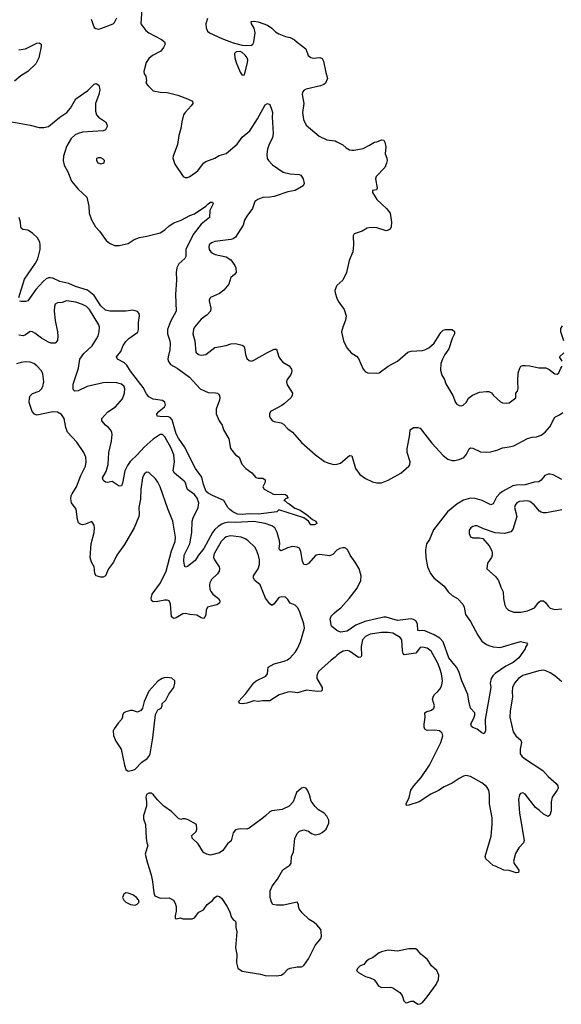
# Model space of a CAD drawing. Header units: inches. Extents: x 2057696 to 2160536, y 827480 to 1016834.
# Tile 407 of 422: x 2127219 to 2131967, y 998374 to 1007005. Entities that reach past the tile are written whole.
import ezdxf

# ---------------------------------------------------------------- set-up
doc = ezdxf.new("R2010")
doc.units = ezdxf.units.IN
doc.header["$MEASUREMENT"] = 0
for name, color, linetype in [('C1020', 7, 'Continuous'), ('C1030', 7, 'Continuous'), ('C1929', 7, 'Continuous'), ('C1939', 7, 'Continuous')]:
    doc.layers.add(name, color=color, linetype=linetype)

msp = doc.modelspace()

# ---------------------------------------------------------------- linework, layer by layer
at = {"layer": 'C1020', "color": 5}
for points, elevation in [([(2128292.1, 1007147.9), (2128279.1, 1006970), (2128325.5, 1006910), (2128350.6, 1006890), (2128463, 1006830), (2128487.7, 1006810), (2128493, 1006790), (2128479.9, 1006760.1), (2128456.3, 1006730), (2128382, 1006690), (2128350, 1006663.7), (2128326.4, 1006630), (2128308.2, 1006550), (2128310.4, 1006530), (2128324.4, 1006510), (2128328.2, 1006490), (2128330.5, 1006469.5), (2128324.9, 1006450), (2128344.1, 1006424.1), (2128390, 1006382.8), (2128449.3, 1006370.7), (2128510, 1006368), (2128604.7, 1006344.7), (2128690, 1006312.7), (2128734, 1006290), (2128735.5, 1006270), (2128723, 1006250), (2128667.7, 1006190), (2128654.9, 1006170), (2128639.3, 1006110), (2128632.4, 1006050), (2128612.4, 1005990), (2128600.5, 1005910), (2128564, 1005810), (2128560.7, 1005790), (2128577.5, 1005737.5), (2128650.7, 1005630.7), (2128670, 1005621), (2128690, 1005621), (2128710, 1005630.7), (2128780.1, 1005679.9), (2128830, 1005746), (2128850, 1005762.8), (2128930, 1005792.2), (2128966.8, 1005813.2), (2129030, 1005831.4), (2129125, 1005915), (2129170, 1005974), (2129235.6, 1006030), (2129304.4, 1006135.6), (2129370, 1006258.8), (2129390, 1006271), (2129410, 1006261), (2129430, 1006211.3), (2129433.4, 1006190), (2129431.8, 1006150), (2129442, 1006010), (2129435.3, 1005970), (2129405.3, 1005914.7), (2129390.2, 1005870), (2129384.8, 1005824.8), (2129389, 1005789), (2129399.3, 1005770), (2129433.7, 1005733.7), (2129527.9, 1005667.9), (2129590, 1005653.4), (2129668.9, 1005648.9), (2129682, 1005642), (2129704.9, 1005610), (2129713.4, 1005570), (2129703.8, 1005550), (2129690, 1005538.7), (2129633.1, 1005506.9), (2129570, 1005494.9), (2129450, 1005455.7), (2129410, 1005448.8), (2129350, 1005446.6), (2129304.9, 1005430), (2129280.4, 1005410), (2129260.2, 1005350), (2129210, 1005281.8), (2129190, 1005246.9), (2129176.3, 1005203.7), (2129110, 1005098.2), (2129090, 1005084.2), (2129070, 1005079.2), (2128930, 1005062), (2128899.1, 1005050), (2128880.4, 1005030), (2128876.4, 1005010), (2128880.4, 1004990), (2128893.4, 1004970), (2128910, 1004958.4), (2128932, 1004948), (2129030, 1004926), (2129070, 1004898.7), (2129105.3, 1004850), (2129113.7, 1004830), (2129115.8, 1004790), (2129103, 1004770), (2129070, 1004744.5), (2129053.3, 1004686.7), (2129007.3, 1004632.7), (2128970, 1004605.1), (2128890, 1004568.7), (2128878.8, 1004550), (2128878.8, 1004541.2), (2128895.3, 1004475.3), (2128890.2, 1004449.7), (2128862.8, 1004417.2), (2128810, 1004380.5), (2128750.4, 1004310), (2128741.1, 1004290), (2128737, 1004250), (2128754.9, 1004190), (2128764, 1004090), (2128786, 1004070), (2128810, 1004063.8), (2128850, 1004070.7), (2128930, 1004130.5), (2129030, 1004148.5), (2129070, 1004163.7), (2129110, 1004167), (2129170, 1004152.2), (2129182, 1004142), (2129190.5, 1004129.5), (2129199.3, 1004070), (2129210, 1004036), (2129230, 1004016.3), (2129250, 1004013), (2129270, 1004019.3), (2129390, 1004088.4), (2129450, 1004115.5), (2129470, 1004116), (2129490.3, 1004050.3), (2129505.1, 1004025.1), (2129524.2, 1004004.2), (2129580.7, 1003970), (2129601.6, 1003941.6), (2129605.5, 1003930), (2129602.4, 1003910), (2129593.7, 1003890), (2129563.1, 1003850), (2129557, 1003830), (2129563.1, 1003803.1), (2129610.8, 1003730), (2129606.8, 1003710), (2129594.8, 1003690), (2129539.9, 1003640.1), (2129517.1, 1003622.9), (2129417.3, 1003570), (2129407.3, 1003550), (2129408.3, 1003528.3), (2129417.3, 1003510), (2129436, 1003490), (2129450, 1003483), (2129510, 1003472.4), (2129530, 1003458), (2129570, 1003417.3), (2129610, 1003388.2), (2129690, 1003299.5), (2129812, 1003192), (2129890, 1003132.9), (2129930, 1003116.9), (2129972.9, 1003107.1), (2130000, 1003109.5)], 360), ([(2127846, 1007010), (2127870, 1006938), (2127887.1, 1006927.1), (2127910, 1006922.8), (2127930, 1006926.8), (2128037, 1006970), (2128050, 1006981.6), (2128070, 1007020.5)], 360), ([(2128864.7, 1007015.3), (2128851.4, 1006970), (2128853.8, 1006933.8), (2128865.5, 1006905.5), (2128883, 1006890), (2128990, 1006839.6), (2129090, 1006803), (2129170, 1006781.6), (2129210, 1006777.6), (2129250, 1006783.1), (2129260.9, 1006790), (2129271, 1006809), (2129282.4, 1006890), (2129273.6, 1006930), (2129249.3, 1006970), (2129249, 1006990), (2129270, 1006992.4), (2129310, 1006986.7), (2129390, 1006956.9), (2129430, 1006930.3), (2129459.8, 1006899.8), (2129490, 1006879.6), (2129550, 1006857.4), (2129590, 1006848.8), (2129627.9, 1006827.9), (2129650, 1006806.7), (2129727.7, 1006750), (2129747.3, 1006690), (2129770, 1006674), (2129790, 1006668.5), (2129850, 1006672.7), (2129870, 1006664), (2129882.8, 1006642.8), (2129901.1, 1006541.1), (2129916.3, 1006490), (2129900.5, 1006450), (2129883.4, 1006436.6), (2129855.1, 1006424.9), (2129730, 1006397.2), (2129712.4, 1006387.6), (2129697.6, 1006370), (2129694.6, 1006350), (2129710.5, 1006269.5), (2129698, 1006190), (2129707, 1006130), (2129730, 1006079.1), (2129844.4, 1005984.4), (2129910, 1005952.7), (2129983.8, 1005943.8), (2130000, 1005935)], 380), ([(2127210, 1006741.7), (2127270, 1006750.3), (2127370, 1006798), (2127390, 1006800.7), (2127397.1, 1006797.1), (2127406, 1006790), (2127407.3, 1006770), (2127386.3, 1006670), (2127361.4, 1006618.6), (2127290.1, 1006549.9), (2127227.8, 1006512.2), (2127173.6, 1006466.4)], 340), ([(2127150, 1006108.7), (2127310, 1006080.9), (2127390, 1006059.1), (2127430, 1006059.7), (2127470, 1006069.3), (2127570.9, 1006149.1), (2127632.3, 1006190), (2127665.3, 1006230), (2127709.7, 1006310), (2127816, 1006384), (2127870, 1006440.7), (2127890, 1006446.8), (2127913.4, 1006430), (2127920.5, 1006390), (2127912.7, 1006350), (2127883.1, 1006270), (2127883.9, 1006203.9), (2127892.4, 1006170), (2127908.4, 1006150), (2127970, 1006108.4), (2127983.1, 1006090), (2127984.9, 1006070), (2127976.9, 1006050), (2127970, 1006039.6), (2127950, 1006029.7), (2127770, 1006018.2), (2127730, 1006008.8), (2127703.5, 1005996.5), (2127670, 1005963.1), (2127630, 1005893), (2127602.9, 1005810), (2127599.3, 1005770), (2127607.9, 1005730), (2127639.7, 1005670), (2127674, 1005590), (2127730, 1005520.3), (2127807.7, 1005450), (2127823.9, 1005370), (2127826.3, 1005310), (2127847.2, 1005250), (2127882, 1005190), (2127918.7, 1005150), (2127977.1, 1005070), (2128006.8, 1005046.8), (2128050, 1005024.9), (2128090, 1005024.4), (2128170, 1005043), (2128221.5, 1005078.5), (2128270, 1005095.3), (2128333.4, 1005106.6), (2128450, 1005137.3), (2128490, 1005161.6), (2128530, 1005198.4), (2128570, 1005225.5), (2128633.6, 1005246.4), (2128710, 1005288.4), (2128750, 1005302.4), (2128851, 1005369), (2128870, 1005392.2), (2128890, 1005405.5), (2128910, 1005406), (2128915.8, 1005390), (2128886.5, 1005333.5), (2128881.6, 1005270), (2128810, 1005214), (2128737.9, 1005122.1), (2128676.3, 1004990), (2128673.7, 1004930), (2128667.1, 1004912.9), (2128613.9, 1004866.1), (2128595, 1004830), (2128591, 1004790), (2128594.5, 1004725.5), (2128584.9, 1004595.1), (2128588.9, 1004450), (2128540.6, 1004359.4), (2128513.1, 1004290), (2128515.5, 1004250), (2128533.6, 1004190), (2128537.3, 1004162.7), (2128534.6, 1004110), (2128519, 1004050), (2128517.7, 1004030), (2128522.6, 1004010), (2128542, 1003982), (2128600.3, 1003950), (2128708.5, 1003870), (2128799.3, 1003770), (2128870, 1003736.9), (2128935.3, 1003735.3), (2128952.2, 1003732.2), (2128962.5, 1003722.5), (2128970.8, 1003710), (2128973.4, 1003690), (2128970.5, 1003670), (2128940.5, 1003590), (2128941.6, 1003550), (2128968.2, 1003488.2), (2128994, 1003450), (2129006, 1003410), (2129050.6, 1003330), (2129065.8, 1003245.8), (2129110, 1003191.3), (2129142, 1003170), (2129164.7, 1003110), (2129201, 1003070), (2129253.2, 1003033.2), (2129290, 1002991.3), (2129310, 1002986), (2129350, 1002984.7), (2129370, 1002972), (2129371, 1002950), (2129351.3, 1002910), (2129361, 1002890), (2129450, 1002842), (2129510, 1002846), (2129550, 1002842), (2129562, 1002830), (2129562, 1002822), (2129572, 1002810), (2129550, 1002806), (2129534, 1002790), (2129546, 1002786), (2129562, 1002770), (2129582, 1002762), (2129630, 1002724), (2129670, 1002708), (2129730.3, 1002670.3), (2129784.2, 1002624.2), (2129813.4, 1002610), (2129822.8, 1002590), (2129802.5, 1002577.5), (2129770, 1002578), (2129750, 1002609.2), (2129710, 1002639.3), (2129490, 1002708), (2129472, 1002690), (2129312, 1002670), (2129233.4, 1002673.4), (2129170, 1002666.2), (2129129.3, 1002670), (2129086, 1002690), (2129060.9, 1002710), (2129044, 1002730), (2129008, 1002790), (2128910, 1002833.2), (2128870, 1002855.6), (2128854, 1002870), (2128828.9, 1002930), (2128814.2, 1002994.1), (2128759.6, 1003070), (2128661.9, 1003261.9), (2128610, 1003336.9), (2128590, 1003374.5), (2128556.4, 1003496.4), (2128537, 1003517), (2128523.6, 1003523.6), (2128445.6, 1003525.6), (2128424, 1003530), (2128420.9, 1003550), (2128438, 1003570), (2128487, 1003610), (2128495.6, 1003630), (2128491.1, 1003651.1), (2128470, 1003667.3), (2128390, 1003678), (2128350, 1003698.3), (2128330, 1003724.2), (2128300.8, 1003780.8), (2128190, 1003924.2), (2128157.6, 1003977.6), (2128136, 1003996), (2128075.1, 1004030), (2128066.6, 1004050), (2128104, 1004096), (2128126.3, 1004150), (2128150, 1004183.8), (2128174.5, 1004210), (2128253.4, 1004266.6), (2128259.3, 1004290), (2128260.2, 1004350), (2128268.1, 1004410), (2128265.1, 1004430), (2128250, 1004448.3), (2128210, 1004458.4), (2128149.4, 1004450.6), (2128010, 1004449.1), (2127970, 1004458.7), (2127930, 1004497.5), (2127870, 1004587.2), (2127813.6, 1004633.6), (2127707, 1004667), (2127650, 1004693.4), (2127570, 1004709.4), (2127510, 1004737.9), (2127490, 1004742.5), (2127470, 1004741), (2127450, 1004732.5), (2127423.2, 1004710), (2127359.5, 1004640.5), (2127290, 1004542), (2127270, 1004535.6), (2127230, 1004534), (2127218, 1004538)], 340), ([(2127209.8, 1004570), (2127261.7, 1004730), (2127357, 1004870), (2127377.7, 1004910), (2127397.1, 1004990), (2127398.5, 1005030), (2127393.7, 1005053.7), (2127373.3, 1005093.3), (2127330, 1005135.1), (2127290, 1005158.7), (2127246.6, 1005166.6), (2127235.2, 1005175.2), (2127228.7, 1005188.7), (2127225.3, 1005230), (2127213.2, 1005270)], 340), ([(2130000, 1004674.8), (2129994.8, 1004670), (2129981, 1004630), (2129982.8, 1004610), (2130000, 1004564.5)], 380), ([(2130000, 1002353.5), (2129962.2, 1002317.8), (2129934, 1002306), (2129850, 1002317.4), (2129813.7, 1002310), (2129750, 1002238.7), (2129730, 1002226), (2129710, 1002228.2), (2129698, 1002258), (2129684.5, 1002344.5), (2129670, 1002371.2), (2129650, 1002382.5), (2129610, 1002386.9), (2129565.2, 1002374.8), (2129510, 1002349.8), (2129497.4, 1002357.4), (2129493.3, 1002370), (2129498.6, 1002410), (2129497, 1002437), (2129475.8, 1002510), (2129454, 1002550), (2129428.5, 1002568.5), (2129370, 1002588.3), (2129270, 1002605.5), (2129110, 1002597.3), (2129050, 1002601.6), (2129010, 1002592.4), (2128990, 1002582.8), (2128957.8, 1002562.2), (2128930, 1002537), (2128909.5, 1002510), (2128833.6, 1002370), (2128785.5, 1002310), (2128756, 1002264), (2128690, 1002213), (2128670, 1002206), (2128662.8, 1002222.8), (2128657.5, 1002257.5), (2128659.1, 1002310), (2128710.5, 1002410), (2128727.8, 1002510), (2128731.8, 1002610), (2128740.7, 1002639.3), (2128783.4, 1002730), (2128789.8, 1002770), (2128773.3, 1002810), (2128750, 1002842.7), (2128690, 1002885.7), (2128670, 1002949.6), (2128661.1, 1002961.1), (2128574.8, 1003030), (2128563.5, 1003050), (2128575.9, 1003130), (2128569.3, 1003190), (2128547.4, 1003250), (2128490, 1003349.7), (2128470, 1003368.5), (2128450, 1003367.6), (2128390, 1003326.5), (2128310, 1003256.8), (2128248.6, 1003190), (2128187.6, 1003132.4), (2128162.6, 1003097.4), (2128141, 1003050), (2128118.9, 1002941.1), (2128110, 1002918.4), (2128090, 1002914.7), (2128030, 1002955.4), (2127988.5, 1002948.5), (2127970, 1002949.7), (2127959.4, 1002959.4), (2127949.8, 1002970), (2127945.1, 1002990), (2127975.2, 1003044.8), (2127994.3, 1003105.7), (2127998.6, 1003210), (2128023.9, 1003310), (2128029.7, 1003370), (2128026.3, 1003390), (2128015.6, 1003410), (2127998.4, 1003430), (2127970, 1003451.8), (2127939.6, 1003490), (2127938.7, 1003510), (2127990, 1003568.7), (2128058, 1003610), (2128119.5, 1003680.5), (2128137.7, 1003730), (2128140.4, 1003770), (2128135.1, 1003790), (2128110, 1003810.8), (2128070, 1003823), (2127990, 1003825.6), (2127950, 1003821.3), (2127810, 1003788.5), (2127730, 1003751.2), (2127702, 1003750), (2127694, 1003754), (2127686, 1003770), (2127688.5, 1003810), (2127735.1, 1003950), (2127746, 1004030), (2127780, 1004080), (2127852.6, 1004147.4), (2127893.1, 1004206.9), (2127906.4, 1004233.6), (2127916.4, 1004270), (2127917.1, 1004310), (2127912.5, 1004330), (2127830, 1004465.1), (2127803.1, 1004490), (2127770, 1004509.8), (2127710.3, 1004529.7), (2127630, 1004540.4), (2127590, 1004527.1), (2127550, 1004523.6), (2127530.6, 1004510), (2127523.7, 1004490), (2127521.7, 1004450), (2127529, 1004369), (2127548.5, 1004270), (2127552, 1004230), (2127548.5, 1004191.5), (2127530.3, 1004169.7), (2127490.3, 1004169.7), (2127470, 1004176.9), (2127410, 1004212), (2127350, 1004258.5), (2127330, 1004269.7), (2127310, 1004271.2), (2127270, 1004243.6), (2127250, 1004235.1), (2127210, 1004239.1)], 360), ([(2130000, 1001431.4), (2129984.3, 1001415.7), (2129950, 1001391.1), (2129836.8, 1001290), (2129823, 1001257), (2129823.9, 1001230), (2129871.3, 1001150), (2129871.2, 1001128.8), (2129860, 1001120), (2129830, 1001116.8), (2129733.4, 1001126.6), (2129654.8, 1001105.2), (2129590, 1001113.8), (2129570, 1001110.8), (2129493.5, 1001086.5), (2129410, 1001033.7), (2129350, 1001035.4), (2129310, 1001029.7), (2129270, 1001032.8), (2129210, 1001014.7), (2129170, 1001007.3), (2129146, 1001010), (2129139, 1001030), (2129201.8, 1001098.2), (2129270, 1001192.2), (2129291.8, 1001210), (2129375.1, 1001250), (2129389.7, 1001270), (2129396.2, 1001330), (2129450, 1001359.2), (2129537.4, 1001382.6), (2129565.2, 1001394.8), (2129588.3, 1001411.7), (2129636.3, 1001463.7), (2129652.1, 1001487.9), (2129679.4, 1001550), (2129716.4, 1001670), (2129709.8, 1001709.8), (2129675.8, 1001810), (2129657.6, 1001850), (2129633, 1001873), (2129589.7, 1001889.7), (2129570, 1001922), (2129550, 1001942), (2129515.3, 1001944.7), (2129490, 1001939), (2129450, 1001884), (2129430, 1001869.4), (2129410, 1001884), (2129374, 1001934), (2129327.1, 1002050), (2129280.4, 1002090), (2129267.8, 1002110), (2129267.7, 1002130), (2129309.8, 1002190), (2129321.2, 1002230), (2129320.8, 1002270), (2129312.5, 1002307.5), (2129295.4, 1002355.4), (2129280.9, 1002380.9), (2129219.4, 1002439.4), (2129195.3, 1002455.3), (2129159.3, 1002470), (2129070, 1002479.4), (2129030, 1002470.6), (2129010, 1002458), (2128984.4, 1002430), (2128927.1, 1002330), (2128920.2, 1002310), (2128918.8, 1002290), (2128924.9, 1002270), (2128967.1, 1002210), (2128971.2, 1002190), (2128968, 1002170), (2128952.2, 1002147.8), (2128900.8, 1002099.2), (2128885.7, 1002070), (2128881.7, 1002050), (2128886.5, 1002010), (2128896.5, 1001990), (2128912, 1001970), (2128961.3, 1001930), (2128972.2, 1001910), (2128970.4, 1001890), (2128945.5, 1001874.5), (2128864.7, 1001855.3), (2128852, 1001830), (2128850.3, 1001790.3), (2128845.3, 1001774.7), (2128830, 1001757), (2128810, 1001762.4), (2128770, 1001784.7), (2128710, 1001789.7), (2128670, 1001799.7), (2128650, 1001797.4), (2128590, 1001760.5), (2128570, 1001756.2), (2128560.8, 1001760.8), (2128549.8, 1001770), (2128541.3, 1001881.3), (2128529.8, 1001909.8), (2128510, 1001917.4), (2128490, 1001917.7), (2128430, 1001905), (2128390, 1001903), (2128374.5, 1001914.5), (2128371.1, 1001930), (2128380.7, 1001970), (2128452.8, 1002070), (2128502, 1002170), (2128549, 1002350), (2128581.1, 1002430), (2128585.7, 1002470), (2128561.7, 1002610), (2128515.8, 1002715.8), (2128450, 1002909.5), (2128430, 1002951.8), (2128410, 1002981.6), (2128350, 1003037.2), (2128330, 1003039.3), (2128310, 1003021.2), (2128296.4, 1002990), (2128280.2, 1002890), (2128277.5, 1002802.5), (2128262, 1002730), (2128266.7, 1002670), (2128263.1, 1002650), (2128222.4, 1002550), (2128136.8, 1002403.2), (2128070.4, 1002310), (2128040.5, 1002250), (2127997.1, 1002190), (2127970, 1002128.7), (2127950, 1002119), (2127930, 1002117.2), (2127890, 1002129), (2127876, 1002150), (2127871.5, 1002210), (2127847.1, 1002250), (2127836.9, 1002290), (2127846, 1002410), (2127872.4, 1002510), (2127874, 1002550), (2127870, 1002575.3), (2127850, 1002605.2), (2127796.5, 1002583.5), (2127770, 1002578.4), (2127750, 1002582), (2127733.4, 1002593.4), (2127724.2, 1002624.2), (2127713.2, 1002713.2), (2127672.3, 1002770), (2127666, 1002806), (2127669.8, 1002830), (2127678.7, 1002850), (2127717.3, 1002910), (2127754.9, 1003010), (2127795.3, 1003090), (2127801.7, 1003130), (2127796.9, 1003170), (2127780.5, 1003210), (2127720.6, 1003300.6), (2127638, 1003390), (2127624.2, 1003430), (2127609.6, 1003510), (2127585.3, 1003545.3), (2127550, 1003564.2), (2127510, 1003568.4), (2127370, 1003536.9), (2127347, 1003547), (2127328.3, 1003570), (2127303, 1003650), (2127304.5, 1003690), (2127311.5, 1003708.5), (2127330, 1003727.3), (2127389.2, 1003750), (2127409.4, 1003770), (2127420.7, 1003790), (2127429.7, 1003830), (2127420.1, 1003900.1), (2127410, 1003926), (2127370, 1003969.5), (2127341.2, 1003990), (2127310, 1004002.9), (2127270, 1004005.6), (2127230, 1003999.6), (2127190, 1003989.6)], 380), ([(2130000, 1001651.8), (2129950.7, 1001690), (2129940.5, 1001750), (2129950, 1001775.8), (2129976.4, 1001803.6), (2130000, 1001822.7)], 360), ([(2129923, 1000000), (2129910, 1000022), (2129888.7, 1000050), (2129839, 1000079), (2129810, 1000108), (2129774.6, 1000154.6), (2129759, 1000210), (2129742, 1000250), (2129730, 1000268), (2129710, 1000275.3), (2129690, 1000268.7), (2129646, 1000230), (2129616, 1000150), (2129582, 1000110), (2129518.5, 1000081.5), (2129430, 1000069.5), (2129410, 1000060.7), (2129374.6, 1000025.4), (2129340.4, 1000000)], 420), ([(2128616, 1000000), (2128610, 1000002), (2128550, 1000064), (2128482, 1000110), (2128426.8, 1000166.8), (2128390, 1000214), (2128370, 1000225.2), (2128350, 1000225.2), (2128330, 1000213.2), (2128324, 1000190), (2128330.8, 1000150), (2128330.8, 1000110), (2128302.8, 1000030), (2128305.2, 1000000)], 420), ([(2128662.9, 1000000), (2128650, 1000001.2), (2128645.9, 1000000)], 420)]:
    msp.add_lwpolyline(points, dxfattribs=dict(at, elevation=elevation))
for points, elevation in [([(2129150, 1006725.1), (2129115.9, 1006724.1), (2129102, 1006710), (2129104.9, 1006670), (2129114.9, 1006630), (2129150, 1006544.7), (2129170, 1006518), (2129190, 1006522), (2129215.6, 1006630), (2129217.6, 1006650), (2129213.3, 1006670), (2129195.2, 1006695.2), (2129170, 1006717)], 380), ([(2127930, 1005793.2), (2127906.8, 1005793.2), (2127892, 1005788), (2127891.3, 1005770), (2127904.7, 1005750), (2127930, 1005742.8), (2127950, 1005746), (2127958, 1005750), (2127962, 1005770), (2127950, 1005782)], 360), ([(2128510, 1001237.7), (2128484.8, 1001235.2), (2128466.8, 1001230), (2128430, 1001206), (2128350, 1001118), (2128310, 1001028), (2128294, 1000970), (2128281, 1000950), (2128250, 1000934), (2128210, 1000948.7), (2128190, 1000948.7), (2128150, 1000939), (2128132, 1000930), (2128121, 1000910), (2128121, 1000890), (2128111.3, 1000870), (2128080.7, 1000839.3), (2128046, 1000790), (2128038.8, 1000770), (2128040.7, 1000730), (2128062, 1000682), (2128107.3, 1000610), (2128137.3, 1000470), (2128150, 1000432), (2128170, 1000418.8), (2128210, 1000425.5), (2128230, 1000436.3), (2128290, 1000495.5), (2128336, 1000530), (2128352.3, 1000550), (2128360.9, 1000570), (2128384.5, 1000710), (2128410, 1000914), (2128430, 1000954), (2128458, 1000970), (2128467.3, 1000992.7), (2128468, 1001010), (2128498.6, 1001041.4), (2128527.3, 1001092.7), (2128569.5, 1001150), (2128578.7, 1001190), (2128578.4, 1001210), (2128551.8, 1001231.8)], 420)]:
    msp.add_lwpolyline(points, close=True, dxfattribs=dict(at, elevation=elevation))
at = {"layer": 'C1030', "color": 5}
for points, elevation in [([(2130000, 1005935), (2130050, 1005908), (2130081, 1005881), (2130110, 1005864.9), (2130130, 1005860.3), (2130150, 1005862), (2130230, 1005877), (2130279.1, 1005900.9), (2130327.9, 1005932.1), (2130350, 1005935.5), (2130390, 1005953), (2130410.8, 1005950), (2130420.7, 1005930), (2130427.7, 1005890), (2130422, 1005830), (2130437.3, 1005790), (2130439.1, 1005770), (2130433.2, 1005746.8), (2130418.8, 1005710), (2130342.4, 1005630), (2130338, 1005610), (2130353.2, 1005526.8), (2130345.4, 1005514.6), (2130311.6, 1005508.4), (2130311, 1005490), (2130350.7, 1005430), (2130434, 1005350), (2130464.9, 1005310), (2130479.1, 1005230), (2130476, 1005190), (2130466, 1005170), (2130450, 1005159.3), (2130430, 1005154), (2130350, 1005181.6), (2130290, 1005184.5), (2130263.4, 1005176.6), (2130222, 1005150), (2130150.8, 1005129.2), (2130141, 1005110), (2130144.9, 1005030), (2130139.3, 1004970), (2130105.5, 1004894.5), (2130083.8, 1004790), (2130050, 1004721.2), (2130000, 1004674.8)], 380), ([(2130000, 1004564.5), (2130010, 1004538), (2130064.1, 1004464.1), (2130080.5, 1004410), (2130075.5, 1004370), (2130050.7, 1004310), (2130040.7, 1004270), (2130057.1, 1004190), (2130087.5, 1004127.5), (2130125.4, 1004085.4), (2130170, 1004055.5), (2130190, 1004034), (2130230, 1003941), (2130250, 1003917.3), (2130270, 1003910.5), (2130350, 1003907.3), (2130370, 1003910.7), (2130450, 1003967.7), (2130530, 1004012.2), (2130622, 1004090), (2130650, 1004098), (2130750, 1004104.2), (2130770, 1004110.2), (2130804.7, 1004130), (2130852.8, 1004170), (2130910, 1004264), (2130930, 1004282), (2130951.2, 1004288.8), (2131009, 1004289), (2131031.5, 1004271.5), (2131030.3, 1004250), (2131009, 1004210), (2130979.7, 1004120.3), (2130944.9, 1004070), (2130924.4, 1004030), (2130910.5, 1003990), (2130908.1, 1003931.9), (2130920.5, 1003890), (2130942, 1003850), (2130953.2, 1003813.2), (2131014.8, 1003710), (2131038.8, 1003650), (2131050, 1003636), (2131070, 1003624), (2131090, 1003620.7), (2131106.4, 1003626.4), (2131132.3, 1003650), (2131154, 1003686), (2131187.5, 1003712.5), (2131250, 1003739.1), (2131310, 1003746.8), (2131330, 1003746), (2131354.8, 1003734.8), (2131371.3, 1003710), (2131434.4, 1003654.4), (2131450, 1003646), (2131490, 1003642.8), (2131510, 1003647.3), (2131568, 1003690), (2131569, 1003730), (2131582, 1003750), (2131588.9, 1003771.1), (2131584.5, 1003830), (2131589.7, 1003910), (2131601.6, 1003950), (2131613.1, 1003966.9), (2131630, 1003974.4), (2131650, 1003974.9), (2131690, 1003971.5), (2131770, 1003954.6), (2131830, 1003951.8), (2131859.4, 1003939.4), (2131910, 1003901.6), (2131930, 1003899.1), (2131945.2, 1003910), (2131961.1, 1003950), (2131973.5, 1003966.5)], 380), ([(2131988.2, 1004190), (2131963.5, 1004270), (2131962.8, 1004297.2), (2131977.7, 1004322.3)], 380), ([(2131973, 1004013), (2131949.7, 1004050.3), (2131990, 1004084.9)], 380), ([(2130000, 1003109.5), (2130009.7, 1003110.3), (2130030, 1003118.4), (2130110, 1003184), (2130130, 1003181), (2130163.2, 1003070), (2130199.6, 1003019.6), (2130250, 1002983.6), (2130310, 1002954.3), (2130350, 1002944), (2130390, 1002945.8), (2130450, 1002969), (2130560.9, 1003030), (2130629.4, 1003090), (2130637.4, 1003102.6), (2130640.5, 1003130), (2130616.4, 1003210), (2130616.6, 1003243.4), (2130639.8, 1003370), (2130642.7, 1003410), (2130670, 1003430.1), (2130710.1, 1003430.1), (2130730, 1003423.1), (2130832.7, 1003292.7), (2130930, 1003183.8), (2130971.8, 1003151.8), (2131010, 1003140.4), (2131030, 1003141.3), (2131070, 1003150.3), (2131112.1, 1003167.9), (2131131.6, 1003190), (2131157.6, 1003242.4), (2131170, 1003253), (2131190, 1003248.2), (2131256.9, 1003216.9), (2131310, 1003212.9), (2131350, 1003216.9), (2131410, 1003234), (2131450, 1003252.8), (2131510, 1003259.5), (2131550, 1003270.3), (2131670, 1003334.3), (2131710, 1003345.3), (2131750, 1003348.9), (2131790, 1003363.7), (2131823.6, 1003390), (2131864.8, 1003435.3), (2131910, 1003520.5), (2131950, 1003540.3), (2131978.6, 1003561.4)], 360), ([(2131970, 1002974), (2131894.7, 1003014.7), (2131870, 1003021.5), (2131850, 1003021.2), (2131822.6, 1003010), (2131790, 1002969.6), (2131770, 1002953.7), (2131730, 1002949.8), (2131650, 1002927.4), (2131570, 1002925.9), (2131541, 1002919), (2131450.2, 1002870), (2131427.4, 1002852.6), (2131399.4, 1002820.6), (2131370, 1002762), (2131350, 1002753), (2131271.7, 1002791.7), (2131210, 1002807.8), (2131170, 1002809.9), (2131108.2, 1002791.8), (2131050, 1002756.8), (2130969.7, 1002690.3), (2130846.7, 1002533.3), (2130810.8, 1002449.3), (2130783.6, 1002410), (2130777.2, 1002357.2), (2130779.5, 1002290), (2130793.1, 1002210), (2130819.6, 1002150), (2130850, 1002111.8), (2130938.8, 1002038.8), (2130973.4, 1001990), (2131010, 1001957.6), (2131057.3, 1001930), (2131102.3, 1001882.3), (2131115.3, 1001855.3), (2131126.3, 1001790), (2131171.8, 1001730), (2131234.6, 1001610), (2131270, 1001558.4), (2131310, 1001528.4), (2131330, 1001519.3), (2131370, 1001507.7), (2131430, 1001500.7), (2131610, 1001553.4), (2131662, 1001542), (2131671.1, 1001531.1), (2131654, 1001506), (2131650.7, 1001490), (2131593.7, 1001410), (2131544.4, 1001370), (2131481.2, 1001338.8), (2131386.9, 1001273.1), (2131366.1, 1001253.9), (2131351.3, 1001230), (2131344.3, 1001190), (2131349.2, 1001150), (2131299.5, 1000870), (2131302, 1000770), (2131290, 1000745.2), (2131270, 1000752.7), (2131230, 1000787), (2131190, 1000799.5), (2131178, 1000810), (2131172, 1000830), (2131202.7, 1000890), (2131209, 1000910), (2131208.7, 1000930), (2131169.3, 1000970), (2131154.5, 1001030), (2131146.3, 1001090), (2131094.3, 1001210), (2131069, 1001290), (2131046.5, 1001330), (2130981.9, 1001410), (2130931, 1001550), (2130902.3, 1001582.3), (2130851.7, 1001611.7), (2130770, 1001646.5), (2130749.4, 1001650.6), (2130726.8, 1001646.8), (2130710, 1001649.6), (2130706.8, 1001710), (2130690, 1001736.5), (2130670, 1001748.4), (2130650, 1001752.8), (2130530, 1001738), (2130430, 1001766.2), (2130410, 1001766.6), (2130244.2, 1001730), (2130163.9, 1001696.1), (2130090, 1001646), (2130030, 1001637.2), (2130010, 1001644), (2130000, 1001651.8)], 360), ([(2131970, 1002708.1), (2131837, 1002683), (2131810, 1002681.6), (2131790, 1002686.9), (2131776.7, 1002696.6), (2131730, 1002752.2), (2131690, 1002781.1), (2131670, 1002786.9), (2131599, 1002781), (2131575.5, 1002770), (2131561.1, 1002750), (2131557.4, 1002730), (2131577.8, 1002650), (2131543, 1002537), (2131525.2, 1002514.8), (2131470, 1002502.2), (2131386.7, 1002506.7), (2131283.3, 1002543.3), (2131230, 1002569), (2131210, 1002568.7), (2131190, 1002562), (2131172, 1002550), (2131158, 1002530), (2131159.6, 1002499.6), (2131171.6, 1002471.6), (2131190, 1002462), (2131250, 1002462.8), (2131277.3, 1002457.3), (2131332.8, 1002392.8), (2131356.4, 1002350), (2131361.6, 1002330), (2131360.5, 1002310), (2131353.4, 1002290), (2131318.4, 1002241.6), (2131313.4, 1002190), (2131390, 1002123.8), (2131415.3, 1002090), (2131436, 1002030), (2131457.7, 1001990), (2131458.7, 1001930), (2131471.7, 1001871.7), (2131483.8, 1001850), (2131503, 1001830), (2131550.3, 1001810.3), (2131611.7, 1001811.7), (2131670, 1001823.2), (2131730.6, 1001849.4), (2131770, 1001898.7), (2131785.1, 1001910), (2131810, 1001910.3), (2131830, 1001893.7), (2131850, 1001864.4), (2131870, 1001845.7), (2131910, 1001835.3), (2131970, 1001840.3)], 380), ([(2130000, 1001822.7), (2130033.6, 1001850), (2130107.6, 1001932.4), (2130178.4, 1002021.6), (2130209.8, 1002090), (2130211.3, 1002130), (2130195.4, 1002190), (2130160.6, 1002250), (2130115.4, 1002310), (2130094.5, 1002354.5), (2130080.7, 1002370), (2130070, 1002375.6), (2130050, 1002376.3), (2130024.2, 1002370), (2130003.3, 1002356.7), (2130000, 1002353.5)], 360), ([(2131360, 1000000), (2131359.8, 1000010), (2131338.5, 1000130), (2131335.9, 1000210), (2131329.9, 1000249.9), (2131310, 1000284.7), (2131270, 1000315.6), (2131170, 1000371.5), (2131130, 1000378.7), (2131110, 1000374.7), (2131070, 1000354.7), (2131010, 1000311.2), (2130938.6, 1000281.4), (2130890, 1000248.3), (2130823.2, 1000216.8), (2130720.7, 1000150), (2130630, 1000119.3), (2130610, 1000118), (2130607.6, 1000130), (2130633.3, 1000186.7), (2130646, 1000250), (2130674.7, 1000290), (2130738, 1000362), (2130810, 1000470.3), (2130909.7, 1000670), (2130927.2, 1000727.2), (2130920.9, 1000750), (2130899, 1000770), (2130856.2, 1000776.2), (2130790, 1000774.3), (2130770, 1000784.5), (2130762.9, 1000802.9), (2130763.1, 1000830), (2130774.5, 1000890), (2130769.5, 1000930), (2130781.5, 1000938.6), (2130830, 1000953.7), (2130849.6, 1000970), (2130854.3, 1000990), (2130837.4, 1001050), (2130842.4, 1001070), (2130855.6, 1001090), (2130885.2, 1001114.8), (2130903, 1001137), (2130916.2, 1001163.8), (2130922.5, 1001190), (2130924.4, 1001210), (2130917, 1001270), (2130905.7, 1001310), (2130884.5, 1001364.5), (2130825.1, 1001470), (2130790, 1001494.7), (2130750, 1001506), (2130730, 1001501.1), (2130690, 1001452.2), (2130590, 1001438.5), (2130579.8, 1001450), (2130573, 1001473), (2130569.8, 1001569.8), (2130554.5, 1001590), (2130490, 1001626.5), (2130450, 1001634.6), (2130390, 1001632.2), (2130290, 1001617.3), (2130250, 1001599.3), (2130224.6, 1001570), (2130210.7, 1001510), (2130214.5, 1001430), (2130210, 1001417), (2130190, 1001415.3), (2130110, 1001469.2), (2130090, 1001475.9), (2130054.4, 1001470), (2130018.6, 1001450), (2130000, 1001431.4)], 380), ([(2131970, 1001201.1), (2131910, 1001254), (2131870, 1001279.7), (2131830, 1001298.5), (2131810, 1001301.7), (2131770, 1001298), (2131630, 1001256.4), (2131590, 1001231), (2131555.2, 1001190), (2131539.7, 1001150), (2131536.1, 1001110), (2131538.9, 1001070), (2131517.7, 1000942.2), (2131515.2, 1000890), (2131543.6, 1000763.6), (2131568.6, 1000728.6), (2131610.4, 1000690), (2131618, 1000670), (2131604.9, 1000610), (2131607.2, 1000570), (2131619.5, 1000550), (2131643.8, 1000530), (2131804.1, 1000424.1), (2131850.5, 1000370), (2131922.8, 1000310), (2131934.8, 1000290), (2131938.8, 1000270), (2131930.8, 1000250), (2131887.7, 1000190), (2131878, 1000150), (2131877.3, 1000070), (2131867.1, 1000032.9), (2131850, 1000019), (2131810, 1000039.5), (2131774.2, 1000074.2), (2131739.8, 1000099.7), (2131650, 1000216.2), (2131630, 1000227), (2131610, 1000220.9), (2131600.5, 1000210), (2131592.4, 1000170), (2131600.9, 1000050), (2131609.2, 1000000)], 380)]:
    msp.add_lwpolyline(points, dxfattribs=dict(at, elevation=elevation))
at = {"layer": 'C1929', "color": 5, "elevation": 420}
for points in [[(2128305.2, 1000000), (2128306, 999990), (2128321, 999950), (2128326, 999830), (2128332, 999790), (2128341, 999770), (2128318.8, 999690), (2128338.4, 999610), (2128370.4, 999510), (2128383.8, 999450), (2128394.8, 999350), (2128404.5, 999324.5), (2128450, 999304), (2128530, 999306), (2128566.4, 999286.4), (2128582, 999262), (2128590.9, 999230.9), (2128591.3, 999190), (2128582, 999150), (2128582, 999130), (2128590, 999122), (2128628.7, 999131.3), (2128650, 999124.7), (2128730, 999122), (2128750, 999132), (2128790, 999182), (2128830, 999202), (2128862, 999250), (2128910, 999284.7), (2128930, 999311.3), (2128950, 999324.7), (2128970, 999318.8), (2128990, 999301), (2129035.1, 999235.1), (2129058, 999190), (2129076.3, 999136.3), (2129090, 999118), (2129106, 999106), (2129114, 999090), (2129112, 999048), (2129121, 999010), (2129110.4, 998870), (2129122.3, 998810), (2129118.5, 998738.6), (2129130.5, 998690.5), (2129170, 998664), (2129330, 998637.3), (2129370, 998626), (2129470, 998622.8), (2129490, 998626.8), (2129510, 998630.8), (2129535.5, 998644.5), (2129570, 998681), (2129590, 998691), (2129650, 998702), (2129690, 998702), (2129710, 998714), (2129750, 998772), (2129809.7, 998890.3), (2129858, 998950), (2129863.7, 998970), (2129860.9, 999010), (2129858.4, 999030), (2129823.7, 999070), (2129800.9, 999090), (2129757.1, 999117.1), (2129694.5, 999174.5), (2129669.3, 999210), (2129662.7, 999230), (2129664, 999250), (2129650, 999268.7), (2129530, 999244), (2129470, 999241.6), (2129439, 999250), (2129425.2, 999270), (2129413.2, 999310), (2129413.2, 999370), (2129432.7, 999410), (2129478, 999470), (2129526.3, 999553.7), (2129587.5, 999592.5), (2129599.5, 999610), (2129602.4, 999670), (2129617.4, 999710), (2129631.6, 999828.4), (2129650, 999871), (2129670, 999890.8), (2129710, 999902.8), (2129750, 999890.8), (2129778, 999870), (2129810, 999859.1), (2129850, 999868), (2129870, 999879.1), (2129906, 999910), (2129930, 999962), (2129929.3, 999989.3), (2129923, 1000000)], [(2128645.9, 1000000), (2128630, 999995.3), (2128616, 1000000)], [(2129340.4, 1000000), (2129230, 999918), (2129210, 999909.3), (2129150, 999912.7), (2129110, 999904), (2129090, 999878), (2129072.3, 999807.7), (2129040.4, 999779.6), (2128998.5, 999721.5), (2128970, 999701.2), (2128890, 999682.7), (2128858, 999690), (2128830, 999706), (2128782, 999782), (2128729.4, 999830), (2128727.3, 999852.7), (2128766, 999890), (2128772.7, 999910), (2128768, 999950), (2128695.3, 999990), (2128670, 999999.3), (2128662.9, 1000000)]]:
    msp.add_lwpolyline(points, dxfattribs=at)
msp.add_lwpolyline([(2128150, 999351), (2128130, 999339.6), (2128120.7, 999310), (2128130, 999287.9), (2128150.4, 999270), (2128190, 999248.1), (2128230, 999244.2), (2128248, 999252), (2128266, 999270), (2128260.9, 999290), (2128242.9, 999310), (2128210, 999332.4), (2128170, 999349.7)], close=True, dxfattribs=at)
at = {"layer": 'C1939', "color": 5, "elevation": 380}
msp.add_lwpolyline([(2131609.2, 1000000), (2131640.5, 999810), (2131636.3, 999790), (2131595.1, 999744.9), (2131564.4, 999695.6), (2131546, 999630), (2131552, 999608), (2131594, 999550), (2131590, 999529), (2131570, 999526.6), (2131510, 999546.6), (2131462, 999550), (2131390, 999584.5), (2131369, 999590), (2131304, 999650), (2131299.3, 999670), (2131352.1, 999847.9), (2131360.9, 999950), (2131360, 1000000)], dxfattribs=at)
at = {"layer": 'C1939', "color": 5, "elevation": 420}
msp.add_lwpolyline([(2130630, 998859.5), (2130530, 998840.9), (2130450, 998847.8), (2130390, 998832.6), (2130370, 998824.7), (2130310, 998780.7), (2130282.8, 998770), (2130257.3, 998750), (2130236.8, 998723.2), (2130202, 998710), (2130182, 998690), (2130172, 998670), (2130190, 998652), (2130250, 998618), (2130290, 998606), (2130322, 998590), (2130342, 998570), (2130359.6, 998539.6), (2130370, 998532), (2130390, 998522), (2130470, 998524.7), (2130490, 998518), (2130550, 998478), (2130570, 998452), (2130585.2, 998405.2), (2130602, 998390), (2130610, 998386.8), (2130650, 998400.7), (2130670, 998402.8), (2130710, 998374), (2130730, 998377.3), (2130750, 998391), (2130790, 998438.8), (2130870, 998546.8), (2130889.6, 998590), (2130891.5, 998630), (2130874, 998670), (2130829.5, 998710), (2130789.6, 998769.6), (2130734.2, 998814.2), (2130707.2, 998847.2), (2130690, 998859.3)], close=True, dxfattribs=at)

doc.saveas('drawing.dxf')
